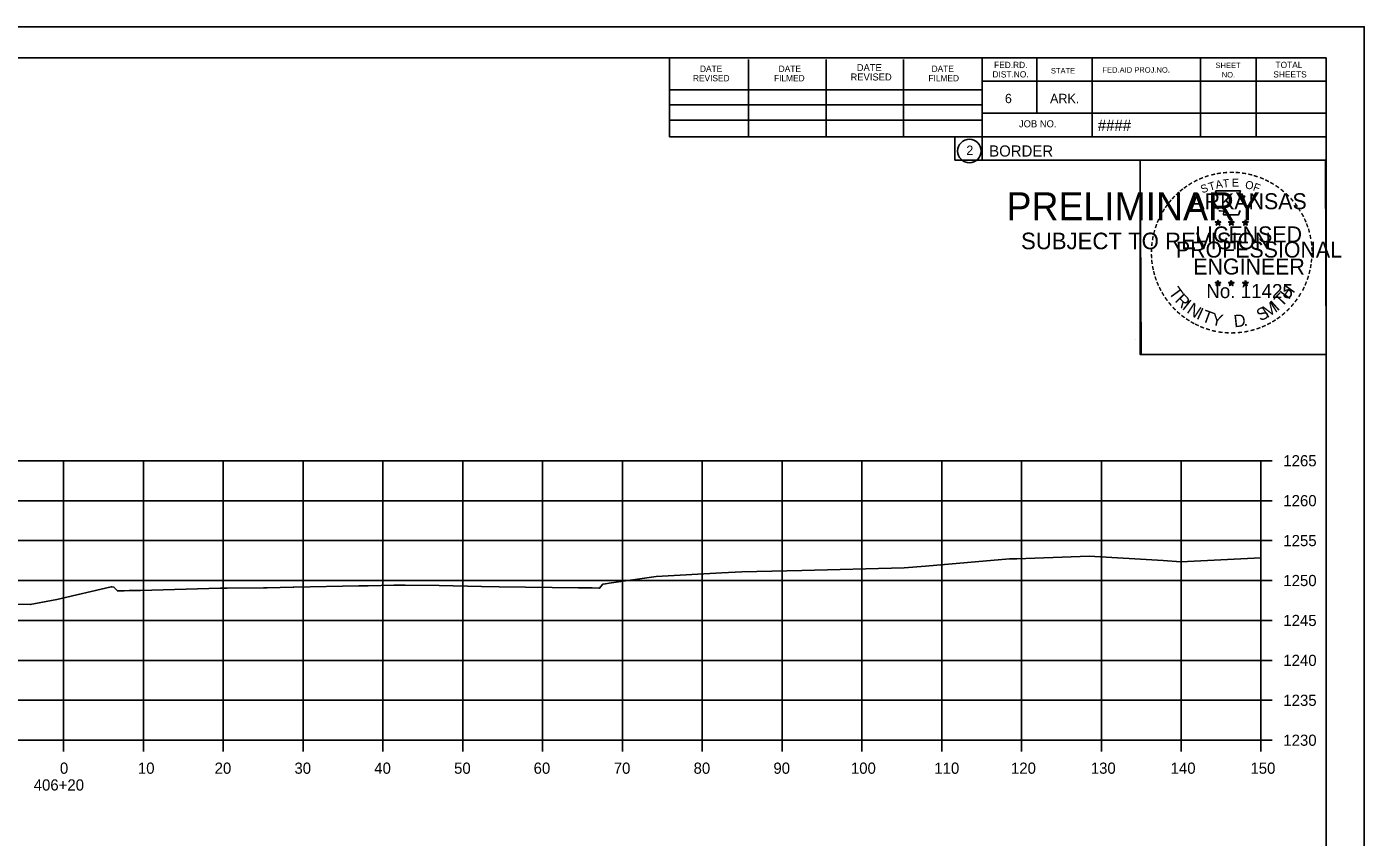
# Model space of a CAD drawing. Extents: x -70 to 701944, y -4 to 666871.
# Drawn here: x 669211.5 to 669379, y 663600.8 to 663702.3 of the extents above; entities that cross this region are included whole.
import ezdxf

# ---------------------------------------------------------------- set-up
doc = ezdxf.new("R2010")
doc.units = 0
for name, color, linetype in [('R_Axis', 7, 'Continuous'), ('R_Axis Annot', 7, 'Continuous'), ('R_Border', 7, 'Continuous'), ('R_Border PE', 7, 'Continuous'), ('R_Border Prem', 7, 'Continuous'), ('R_Exist Surface', 7, 'Continuous'), ('R_Grid', 7, 'Continuous'), ('R_No Plot', 7, 'Continuous')]:
    doc.layers.add(name, color=color, linetype=linetype)

msp = doc.modelspace()

# ---------------------------------------------------------------- linework, layer by layer
at = {"layer": 'R_Axis'}
for p, q in [((669366.07, 663612.91), (669366.07, 663647.91)), ((669367.47, 663647.91), (669366.07, 663647.91)), ((669367.47, 663642.91), (669366.07, 663642.91)), ((669367.47, 663637.91), (669366.07, 663637.91)), ((669367.47, 663632.91), (669366.07, 663632.91)), ((669367.47, 663627.91), (669366.07, 663627.91)), ((669367.47, 663622.91), (669366.07, 663622.91)), ((669367.47, 663617.91), (669366.07, 663617.91)), ((669066.07, 663612.91), (669366.07, 663612.91)), ((669216.07, 663611.51), (669216.07, 663612.91)), ((669226.07, 663611.51), (669226.07, 663612.91)), ((669236.07, 663611.51), (669236.07, 663612.91)), ((669246.07, 663611.51), (669246.07, 663612.91)), ((669256.07, 663611.51), (669256.07, 663612.91)), ((669266.07, 663611.51), (669266.07, 663612.91)), ((669276.07, 663611.51), (669276.07, 663612.91)), ((669286.07, 663611.51), (669286.07, 663612.91)), ((669296.07, 663611.51), (669296.07, 663612.91)), ((669306.07, 663611.51), (669306.07, 663612.91)), ((669316.07, 663611.51), (669316.07, 663612.91)), ((669326.07, 663611.51), (669326.07, 663612.91)), ((669336.07, 663611.51), (669336.07, 663612.91)), ((669346.07, 663611.51), (669346.07, 663612.91)), ((669356.07, 663611.51), (669356.07, 663612.91)), ((669366.07, 663611.51), (669366.07, 663612.91)), ((669367.47, 663612.91), (669366.07, 663612.91))]:
    msp.add_line(p, q, dxfattribs=at)
at = {"layer": 'R_Border'}
for p, q in [((669058.07, 663698.37), (669374.25, 663698.37)), ((669291.99, 663688.49), (669291.99, 663698.37)), ((669301.85, 663688.49), (669301.85, 663698.17)), ((669311.61, 663688.49), (669311.61, 663698.17)), ((669321.29, 663688.49), (669321.29, 663698.17)), ((669331.15, 663698.37), (669331.15, 663685.57)), ((669337.99, 663698.37), (669337.99, 663691.43)), ((669344.93, 663698.37), (669344.93, 663688.49)), ((669358.51, 663698.37), (669358.51, 663688.49)), ((669365.45, 663698.37), (669365.45, 663688.49)), ((669374.25, 663492.91), (669374.25, 663698.37)), ((669374.25, 663695.43), (669331.15, 663695.43)), ((669374.25, 663695.45), (669374.25, 663695.45)), ((669291.99, 663694.35), (669331.15, 663694.35)), ((669291.99, 663692.49), (669331.15, 663692.49)), ((669291.99, 663688.49), (669291.99, 663690.55)), ((669291.99, 663690.55), (669331.15, 663690.55)), ((669374.25, 663691.43), (669331.15, 663691.43)), ((669334.11, 663691.43), (669374.25, 663691.43)), ((669374.25, 663688.49), (669291.99, 663688.49)), ((669331.15, 663685.57), (669374.25, 663685.57))]:
    msp.add_line(p, q, dxfattribs=at)
msp.add_circle((669329.54, 663686.7), 1.47, dxfattribs=at)
at = {"layer": 'R_Border PE'}
for p, q in [((669360.34, 663677.82), (669360.69, 663677.71)), ((669360.34, 663677.82), (669360.59, 663677.78)), ((669360.34, 663677.82), (669360.57, 663677.7)), ((669360.47, 663677.41), (669360.69, 663677.71)), ((669360.47, 663677.41), (669360.6, 663677.66)), ((669360.47, 663677.41), (669360.68, 663677.63)), ((669360.69, 663678.07), (669360.65, 663677.82)), ((669360.9, 663677.41), (669360.68, 663677.63)), ((669360.69, 663677.71), (669360.69, 663678.07)), ((669360.69, 663678.07), (669360.74, 663677.82)), ((669361.03, 663677.82), (669360.69, 663677.71)), ((669360.9, 663677.41), (669360.69, 663677.71)), ((669361.03, 663677.82), (669360.75, 663677.77)), ((669360.9, 663677.41), (669360.76, 663677.7)), ((669361.03, 663677.82), (669360.83, 663677.72)), ((669362.01, 663677.82), (669362.36, 663677.71)), ((669362.01, 663677.82), (669362.26, 663677.78)), ((669362.01, 663677.82), (669362.24, 663677.7)), ((669362.14, 663677.41), (669362.36, 663677.71)), ((669362.14, 663677.41), (669362.27, 663677.66)), ((669362.14, 663677.41), (669362.35, 663677.63)), ((669362.36, 663678.07), (669362.32, 663677.82)), ((669362.57, 663677.41), (669362.35, 663677.63)), ((669362.36, 663677.71), (669362.36, 663678.07)), ((669362.36, 663678.07), (669362.41, 663677.82)), ((669362.7, 663677.82), (669362.36, 663677.71)), ((669362.57, 663677.41), (669362.36, 663677.71)), ((669362.7, 663677.82), (669362.42, 663677.77)), ((669362.57, 663677.41), (669362.43, 663677.7)), ((669362.7, 663677.82), (669362.5, 663677.72)), ((669363.77, 663677.81), (669364.12, 663677.7)), ((669363.77, 663677.81), (669364.02, 663677.76)), ((669363.77, 663677.81), (669364.01, 663677.69)), ((669363.9, 663677.4), (669364.12, 663677.7)), ((669363.9, 663677.4), (669364.03, 663677.64)), ((669363.9, 663677.4), (669364.12, 663677.62)), ((669364.12, 663678.06), (669364.08, 663677.81)), ((669364.12, 663677.7), (669364.12, 663678.06)), ((669364.12, 663678.06), (669364.17, 663677.81)), ((669364.47, 663677.81), (669364.12, 663677.7)), ((669364.33, 663677.4), (669364.12, 663677.7)), ((669364.33, 663677.4), (669364.12, 663677.61)), ((669364.47, 663677.81), (669364.18, 663677.76)), ((669364.33, 663677.4), (669364.2, 663677.69)), ((669364.47, 663677.81), (669364.26, 663677.71)), ((669360.33, 663670.25), (669360.68, 663670.14)), ((669360.33, 663670.25), (669360.59, 663670.2)), ((669360.33, 663670.25), (669360.57, 663670.13)), ((669360.47, 663669.84), (669360.68, 663670.14)), ((669360.47, 663669.84), (669360.59, 663670.08)), ((669360.47, 663669.84), (669360.68, 663670.06)), ((669360.68, 663670.5), (669360.64, 663670.25)), ((669360.68, 663670.14), (669360.68, 663670.5)), ((669360.68, 663670.5), (669360.73, 663670.25)), ((669361.03, 663670.25), (669360.68, 663670.14)), ((669360.9, 663669.84), (669360.68, 663670.14)), ((669360.9, 663669.84), (669360.68, 663670.05)), ((669361.03, 663670.25), (669360.74, 663670.2)), ((669360.9, 663669.84), (669360.76, 663670.13)), ((669361.03, 663670.25), (669360.83, 663670.15)), ((669362, 663670.25), (669362.35, 663670.14)), ((669362, 663670.25), (669362.26, 663670.2)), ((669362, 663670.25), (669362.24, 663670.13)), ((669362.14, 663669.84), (669362.35, 663670.14)), ((669362.14, 663669.84), (669362.26, 663670.08)), ((669362.14, 663669.84), (669362.35, 663670.06)), ((669362.35, 663670.5), (669362.31, 663670.25)), ((669362.35, 663670.14), (669362.35, 663670.5)), ((669362.35, 663670.5), (669362.4, 663670.25)), ((669362.7, 663670.25), (669362.35, 663670.14)), ((669362.56, 663669.84), (669362.35, 663670.14)), ((669362.56, 663669.84), (669362.35, 663670.05)), ((669362.7, 663670.25), (669362.41, 663670.2)), ((669362.56, 663669.84), (669362.43, 663670.13)), ((669362.7, 663670.25), (669362.49, 663670.15)), ((669363.77, 663670.24), (669364.12, 663670.13)), ((669363.77, 663670.24), (669364.02, 663670.19)), ((669363.77, 663670.24), (669364.01, 663670.12)), ((669363.9, 663669.83), (669364.12, 663670.13)), ((669363.9, 663669.83), (669364.03, 663670.07)), ((669363.9, 663669.83), (669364.12, 663670.05)), ((669364.12, 663670.49), (669364.08, 663670.24)), ((669364.12, 663670.13), (669364.12, 663670.49)), ((669364.12, 663670.49), (669364.17, 663670.24)), ((669364.47, 663670.24), (669364.12, 663670.13)), ((669364.33, 663669.83), (669364.12, 663670.13)), ((669364.33, 663669.83), (669364.12, 663670.04)), ((669364.47, 663670.24), (669364.18, 663670.19)), ((669364.33, 663669.83), (669364.19, 663670.12)), ((669364.47, 663670.24), (669364.26, 663670.14))]:
    msp.add_line(p, q, dxfattribs=at)
for points in [[(669360.38, 663681.7), (669360.65, 663680.87)], [(669363.89, 663680.78), (669364.03, 663681.06), (669363.35, 663681.04), (669363.49, 663681.7), (669360.38, 663681.7)], [(669360.87, 663679.28), (669360.87, 663679.19), (669361.43, 663679.17), (669361.38, 663678.7), (669363.25, 663678.7), (669363.45, 663679.23)], [(669360.69, 663678.07), (669360.9, 663677.41), (669360.34, 663677.82), (669361.03, 663677.82), (669360.47, 663677.41), (669360.69, 663678.07)], [(669362.36, 663678.07), (669362.57, 663677.41), (669362.01, 663677.82), (669362.7, 663677.82), (669362.14, 663677.41), (669362.36, 663678.07)], [(669364.12, 663678.06), (669364.33, 663677.4), (669363.77, 663677.81), (669364.47, 663677.81), (669363.9, 663677.4), (669364.12, 663678.06)], [(669360.68, 663670.5), (669360.9, 663669.84), (669360.33, 663670.25), (669361.03, 663670.25), (669360.47, 663669.84), (669360.68, 663670.5)], [(669362.35, 663670.5), (669362.56, 663669.84), (669362, 663670.25), (669362.7, 663670.25), (669362.14, 663669.84), (669362.35, 663670.5)], [(669364.12, 663670.49), (669364.33, 663669.83), (669363.77, 663670.24), (669364.47, 663670.24), (669363.9, 663669.83), (669364.12, 663670.49)]]:
    msp.add_lwpolyline(points, dxfattribs=at)
for centre, radius in [((669360.69, 663677.71), 0.172), ((669360.69, 663677.71), 0.145), ((669360.69, 663677.71), 0.116), ((669360.69, 663677.71), 0.0991), ((669360.69, 663677.71), 0.0747), ((669360.69, 663677.71), 0.0495), ((669360.69, 663677.71), 0.0296), ((669362.36, 663677.71), 0.172), ((669362.36, 663677.71), 0.145), ((669362.36, 663677.71), 0.116), ((669362.36, 663677.71), 0.0991), ((669362.36, 663677.71), 0.0747), ((669362.36, 663677.71), 0.0495), ((669362.36, 663677.71), 0.0296), ((669364.12, 663677.7), 0.172), ((669364.12, 663677.7), 0.145), ((669364.12, 663677.7), 0.116), ((669364.12, 663677.7), 0.0991), ((669364.12, 663677.7), 0.0747), ((669364.12, 663677.7), 0.0495), ((669364.12, 663677.7), 0.0296), ((669360.68, 663670.14), 0.172), ((669360.68, 663670.14), 0.145), ((669360.68, 663670.14), 0.116), ((669360.68, 663670.14), 0.0991), ((669360.68, 663670.14), 0.0747), ((669360.68, 663670.14), 0.0495), ((669360.68, 663670.14), 0.0296), ((669362.35, 663670.14), 0.172), ((669362.35, 663670.14), 0.145), ((669362.35, 663670.14), 0.116), ((669362.35, 663670.14), 0.0991), ((669362.35, 663670.14), 0.0747), ((669362.35, 663670.14), 0.0495), ((669362.35, 663670.14), 0.0296), ((669364.12, 663670.13), 0.172), ((669364.12, 663670.13), 0.145), ((669364.12, 663670.13), 0.116), ((669364.12, 663670.13), 0.0991), ((669364.12, 663670.13), 0.0747), ((669364.12, 663670.13), 0.0495), ((669364.12, 663670.13), 0.0296)]:
    msp.add_circle(centre, radius, dxfattribs=at)
at = {"layer": 'R_Exist Surface'}
msp.add_lwpolyline([(669206.77, 663629.94), (669211.89, 663629.89), (669215.22, 663630.53), (669222.03, 663632.1), (669222.1, 663632.1), (669222.37, 663632.08), (669222.45, 663631.99), (669222.81, 663631.61), (669223.02, 663631.61), (669223.64, 663631.63), (669224.3, 663631.64), (669225.7, 663631.67), (669235.68, 663631.94), (669236.57, 663631.95), (669241.12, 663631.98), (669241.57, 663631.99), (669244.84, 663632.06), (669244.9, 663632.06), (669253.05, 663632.24), (669254.21, 663632.26), (669257.45, 663632.32), (669258.87, 663632.34), (669263.1, 663632.29), (669268.41, 663632.17), (669270.65, 663632.12), (669280.57, 663632), (669282.29, 663631.98), (669283.14, 663631.97), (669283.22, 663631.97), (669283.56, 663632.41), (669283.58, 663632.44), (669283.93, 663632.49), (669283.95, 663632.49), (669284.41, 663632.56), (669290.32, 663633.42), (669298.54, 663633.87), (669301.04, 663633.98), (669308.54, 663634.18), (669321.39, 663634.51), (669324.04, 663634.71), (669334.55, 663635.61), (669335.5, 663635.64), (669343.43, 663635.93), (669344.54, 663635.95), (669353.82, 663635.41), (669356.01, 663635.24), (669366.07, 663635.75)], dxfattribs=at)
at = {"layer": 'R_Grid'}
for p, q in [((669066.07, 663647.91), (669366.07, 663647.91)), ((669216.07, 663612.91), (669216.07, 663647.91)), ((669226.07, 663612.91), (669226.07, 663647.91)), ((669236.07, 663612.91), (669236.07, 663647.91)), ((669246.07, 663612.91), (669246.07, 663647.91)), ((669256.07, 663612.91), (669256.07, 663647.91)), ((669266.07, 663612.91), (669266.07, 663647.91)), ((669276.07, 663612.91), (669276.07, 663647.91)), ((669286.07, 663612.91), (669286.07, 663647.91)), ((669296.07, 663612.91), (669296.07, 663647.91)), ((669306.07, 663612.91), (669306.07, 663647.91)), ((669316.07, 663612.91), (669316.07, 663647.91)), ((669326.07, 663612.91), (669326.07, 663647.91)), ((669336.07, 663612.91), (669336.07, 663647.91)), ((669346.07, 663612.91), (669346.07, 663647.91)), ((669356.07, 663612.91), (669356.07, 663647.91)), ((669366.07, 663612.91), (669366.07, 663647.91)), ((669066.07, 663642.91), (669366.07, 663642.91)), ((669066.07, 663637.91), (669366.07, 663637.91)), ((669066.07, 663632.91), (669366.07, 663632.91)), ((669066.07, 663627.91), (669366.07, 663627.91)), ((669066.07, 663622.91), (669366.07, 663622.91)), ((669066.07, 663617.91), (669366.07, 663617.91)), ((669066.07, 663612.91), (669366.07, 663612.91))]:
    msp.add_line(p, q, dxfattribs=at)
at = {"layer": 'R_No Plot'}
for p, q in [((669045.67, 663702.26), (669379, 663702.26)), ((669350.29, 663663.11), (669350.29, 663663.11))]:
    msp.add_line(p, q, dxfattribs=at)
for points in [[(669045.66, 663702.26), (669379, 663702.26), (669379, 663488.92), (669045.66, 663488.92)], [(669291.99, 663698.37), (669291.99, 663688.49), (669327.72, 663688.49), (669327.72, 663685.57), (669350.92, 663685.57), (669350.92, 663661.23), (669374.25, 663661.23), (669374.25, 663492.91), (669058.07, 663492.91), (669058.07, 663698.37)], [(669350.92, 663685.57), (669374.13, 663685.57), (669374.25, 663661.23), (669351.04, 663661.23)]]:
    msp.add_lwpolyline(points, close=True, dxfattribs=at)

# ---------------------------------------------------------------- texts
at = {"layer": 'R_Axis Annot'}
for s, p in [('1265', (669368.87, 663647.21)), ('1260', (669368.87, 663642.21)), ('1255', (669368.87, 663637.21)), ('1250', (669368.87, 663632.21)), ('1245', (669368.87, 663627.21)), ('1240', (669368.87, 663622.21)), ('1235', (669368.87, 663617.21)), ('1230', (669368.87, 663612.21)), ('0', (669215.61, 663608.71)), ('10', (669225.38, 663608.71)), ('20', (669234.99, 663608.71)), ('30', (669244.99, 663608.71)), ('40', (669254.99, 663608.71)), ('50', (669264.99, 663608.71)), ('60', (669274.95, 663608.71)), ('70', (669284.99, 663608.71)), ('80', (669294.99, 663608.71)), ('90', (669304.99, 663608.71)), ('100', (669314.7, 663608.71)), ('110', (669325.15, 663608.71)), ('120', (669334.75, 663608.71)), ('130', (669344.75, 663608.71)), ('140', (669354.75, 663608.71)), ('150', (669364.75, 663608.71)), ('406+20', (669212.33, 663606.61))]:
    msp.add_text(s, height=1.4, dxfattribs=at).set_placement(p)
at = {"layer": 'R_Border'}
for s, height, p in [('DATE', 0.782, (669295.79, 663696.61)), ('DATE', 0.782, (669305.65, 663696.61)), ('DATE', 0.879, (669315.43, 663696.71)), ('DATE', 0.782, (669324.81, 663696.61)), ('FED.RD.', 0.782, (669332.63, 663697.09)), ('STATE', 0.684, (669339.75, 663696.41)), ('FED.AID PROJ.NO.', 0.684, (669346.21, 663696.51)), ('SHEET', 0.684, (669360.37, 663697.09)), ('TOTAL', 0.782, (669367.89, 663697.09)), ('REVISED', 0.782, (669294.91, 663695.43)), ('FILMED', 0.782, (669305.07, 663695.43)), ('REVISED', 0.879, (669314.65, 663695.53)), ('FILMED', 0.782, (669324.41, 663695.43)), ('DIST.NO.', 0.782, (669332.43, 663695.91)), ('NO.', 0.684, (669361.15, 663695.91)), ('SHEETS', 0.782, (669367.61, 663695.91)), ('6', 1.17, (669333.99, 663692.69)), ('ARK.', 1.172, (669339.65, 663692.69)), ('JOB NO.', 0.879, (669335.75, 663689.67)), ('####', 1.4, (669345.63, 663689.22)), ('2', 1.17, (669329.16, 663686.21)), ('BORDER', 1.4, (669332.02, 663686))]:
    msp.add_text(s, height=height, rotation=360, dxfattribs=at).set_placement(p)
at = {"layer": 'R_Border PE'}
for s, height, rotation, p in [('-', 1.6, 24.3072, (669358.49, 663682.56)), ('-', 1.6, 19.1761, (669359.13, 663682.83)), ('-', 1.6, 13.6301, (669359.88, 663683.07)), ('-', 1.6, 10.2193, (669360.55, 663683.23)), ('-', 1.6, 5.8968, (669361.28, 663683.34)), ('-', 1.6, 0.1862, (669362.06, 663683.41)), ('-', 1.6, 357.743, (669362.78, 663683.4)), ('-', 1.6, 352.1617, (669363.52, 663683.34)), ('-', 1.6, 347.2049, (669364.24, 663683.23)), ('-', 1.6, 342.3362, (669364.88, 663683.07)), ('-', 1.6, 337.8551, (669365.61, 663682.85)), ('-', 1.6, 38.9507, (669356.21, 663681.1)), ('-', 1.6, 36.2317, (669356.68, 663681.47)), ('-', 1.6, 34.0636, (669357.26, 663681.87)), ('-', 1.6, 28.7918, (669357.86, 663682.24)), ('S', 1, 21.594, (669358.73, 663681.38)), ('T', 1, 16.4036, (669359.65, 663681.71)), ('A', 1, 11.2132, (669360.47, 663681.96)), ('T', 1, 6.0228, (669361.32, 663682.12)), ('E', 1, 0.8323, (669362.43, 663682.23)), ('O', 1, 350.4515, (669364.03, 663682.02)), ('F', 1, 340.0707, (669364.99, 663681.8)), ('-', 1.6, 334.1211, (669366.24, 663682.58)), ('-', 1.6, 329.6409, (669366.82, 663682.3)), ('-', 1.6, 325.8627, (669367.46, 663681.93)), ('-', 1.6, 320.5297, (669368.07, 663681.51)), ('-', 1.6, 54.2325, (669354.51, 663679.15)), ('-', 1.6, 50.6142, (669354.92, 663679.72)), ('-', 1.6, 48.423, (669355.33, 663680.2)), ('-', 1.6, 42.9622, (669355.78, 663680.68)), ('ARKANSAS', 2, 360, (669357.23, 663679.41)), ('-', 1.6, 315.5786, (669368.67, 663681.02)), ('-', 1.6, 309.8797, (669369.24, 663680.47)), ('-', 1.6, 306.6522, (669369.77, 663679.87)), ('-', 1.6, 62.8713, (669353.87, 663678.01)), ('-', 1.6, 58.0706, (669354.19, 663678.62)), ('-', 1.4, 303.6753, (669370.25, 663679.3)), ('-', 1.6, 299.6684, (669370.57, 663678.69)), ('-', 1.6, 75.461, (669353.2, 663676.05)), ('-', 1.6, 72.3945, (669353.4, 663676.77)), ('-', 1.6, 67.7743, (669353.61, 663677.4)), ('LICENSED', 2, 360, (669357.83, 663675.26)), ('DWB', 0.01, 360, (669360.67, 663677.7)), ('DWB', 0.01, 360, (669362.34, 663677.7)), ('DWB', 0.01, 360, (669364.11, 663677.69)), ('-', 1.6, 294.6628, (669370.9, 663678.08)), ('-', 1.6, 290.5728, (669371.15, 663677.5)), ('-', 1.6, 285.1233, (669371.39, 663676.92)), ('-', 1.6, 85.1863, (669352.99, 663674.65)), ('-', 1.6, 81.2013, (669353.07, 663675.34)), ('PROFESSIONAL', 2, 360, (669355.41, 663673.36)), ('-', 1.6, 280.5493, (669371.59, 663676.18)), ('-', 1.6, 276.5962, (669371.75, 663675.41)), ('-', 1.6, 94.1959, (669353, 663673.22)), ('-', 1.6, 89.0622, (669352.97, 663673.95)), ('-', 1.6, 274.3301, (669371.81, 663674.69)), ('-', 1.6, 269.9407, (669371.84, 663674.06)), ('-', 1.6, 98.9479, (669353.07, 663672.56)), ('-', 1.6, 101.7149, (669353.21, 663671.82)), ('-', 1.6, 105.4578, (669353.37, 663671.23)), ('ENGINEER', 2, 360, (669357.59, 663671.23)), ('-', 1.6, 255.7626, (669371.64, 663672.06)), ('-', 1.6, 260.9953, (669371.75, 663672.74)), ('-', 1.6, 263.5172, (669371.82, 663673.39)), ('-', 1.6, 109.0874, (669353.58, 663670.6)), ('-', 1.6, 114.0643, (669353.84, 663670)), ('No. 11425', 1.757, 360, (669359.22, 663668.28)), ('DWB', 0.01, 360, (669360.67, 663670.13)), ('DWB', 0.01, 360, (669362.34, 663670.13)), ('DWB', 0.01, 360, (669364.11, 663670.12)), ('-', 1.6, 247.8887, (669371.24, 663670.67)), ('-', 1.6, 252.8681, (669371.46, 663671.34)), ('-', 1.6, 115.7289, (669354.14, 663669.38)), ('-', 1.6, 120.4471, (669354.5, 663668.8)), ('-', 1.6, 125.8934, (669354.9, 663668.24)), ('T', 1.54, 306.0406, (669354.44, 663668.97)), ('R', 1.54, 314.005, (669355.2, 663667.93)), ('T', 1.54, 46.6444, (669368.67, 663667.07)), ('H', 1.54, 54.6088, (669369.56, 663668.01)), ('-', 1.6, 239.0712, (669370.58, 663669.29)), ('-', 1.6, 244.6197, (669370.98, 663670.04)), ('-', 1.6, 130.7181, (669355.37, 663667.68)), ('-', 1.6, 134.2238, (669355.88, 663667.14)), ('-', 1.6, 138.9338, (669356.41, 663666.67)), ('I', 1.54, 321.9694, (669356.1, 663666.99)), ('N', 1.54, 326.5002, (669356.67, 663666.52)), ('I', 1.54, 335.3603, (669357.88, 663665.74)), ('T', 1.54, 339.8912, (669358.54, 663665.41)), ('S', 1.54, 26.9312, (669365.99, 663665.34)), ('M', 1.54, 32.6563, (669366.83, 663665.74)), ('I', 1.54, 42.1136, (669368.11, 663666.59)), ('-', 1.6, 225.7653, (669369.27, 663667.51)), ('-', 1.6, 231.2538, (669369.75, 663668.07)), ('-', 1.6, 233.8452, (669370.18, 663668.64)), ('-', 1.6, 144.6463, (669356.96, 663666.27)), ('-', 1.6, 148.0898, (669357.52, 663665.9)), ('-', 1.6, 151.5704, (669358.1, 663665.57)), ('-', 1.6, 154.6002, (669358.63, 663665.33)), ('Y', 1.54, 347.8556, (669359.76, 663664.96)), ('D', 1.54, 6.3969, (669362.74, 663664.61)), ('.', 1.54, 13.7642, (669363.93, 663664.73)), ('-', 1.6, 207.3568, (669367.11, 663665.79)), ('-', 1.6, 212.2491, (669367.67, 663666.14)), ('-', 1.6, 215.7363, (669368.2, 663666.52)), ('-', 1.6, 221.0851, (669368.75, 663667)), ('-', 1.6, 158.5612, (669359.25, 663665.07)), ('-', 1.6, 162.7983, (669359.94, 663664.86)), ('-', 1.6, 167.5555, (669360.65, 663664.69)), ('-', 1.6, 173.1155, (669361.42, 663664.58)), ('-', 1.6, 176.5183, (669362.17, 663664.53)), ('-', 1.6, 181.5918, (669362.92, 663664.55)), ('-', 1.6, 185.8167, (669363.72, 663664.63)), ('-', 1.6, 191.2858, (669364.46, 663664.76)), ('-', 1.6, 195.4743, (669365.19, 663664.96)), ('-', 1.6, 200.7184, (669365.87, 663665.2)), ('-', 1.6, 204.2516, (669366.49, 663665.47))]:
    msp.add_text(s, height=height, rotation=rotation, dxfattribs=at).set_placement(p)
at = {"layer": 'R_Border Prem'}
for s, height, p in [('PRELIMINARY', 3.5, (669334.2, 663678.03)), ('DWB', 0.01, (669334.95, 663679.88)), ('SUBJECT TO REVISION', 2.0751, (669336.01, 663674.4))]:
    msp.add_text(s, height=height, rotation=360, dxfattribs=at).set_placement(p)

doc.saveas('drawing.dxf')
